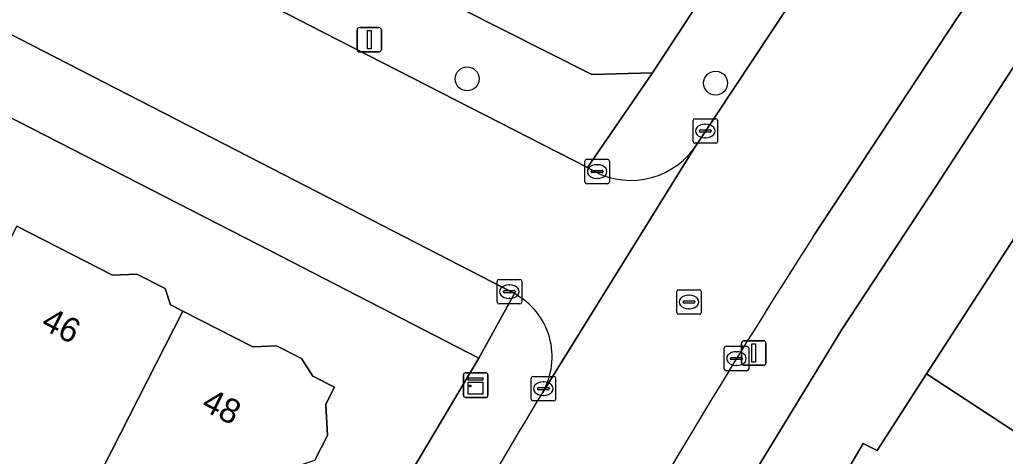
# Model space of a CAD drawing. Extents: x 160349 to 161355, y 381727 to 382854.
# Drawn here: x 161162.58 to 161202.84, y 382454.27 to 382472.09 of the extents above; entities that cross this region are included whole.
import ezdxf

# ---------------------------------------------------------------- set-up
doc = ezdxf.new("R2010")
doc.units = 0
for name, color, linetype in [('IMGEO_Boom', 7, 'Continuous'), ('IMGEO_Erf', 7, 'Continuous'), ('IMGEO_Kast', 7, 'Continuous'), ('IMGEO_Kolk', 7, 'Continuous'), ('IMGEO_Lichtmast', 7, 'Continuous'), ('IMGEO_Pand', 7, 'Continuous'), ('IMGEO_Pand_nummerreeks', 7, 'Continuous'), ('IMGEO_Rijbaan_lokaal_open', 7, 'Continuous'), ('IMGEO_Rioolput', 7, 'Continuous'), ('IMGEO_Voetpad_open', 7, 'Continuous')]:
    doc.layers.add(name, color=color, linetype=linetype)

msp = doc.modelspace()

# ---------------------------------------------------------------- linework, layer by layer
at = {"layer": 'IMGEO_Boom'}
for centre in [(161180.86, 382469.671), (161191.007, 382469.5)]:
    msp.add_circle(centre, 0.489, dxfattribs=at)
at = {"layer": 'IMGEO_Erf'}
for points in [[(161176.806, 382450.653), (161181.334, 382458.271), (161172.317, 382462.918), (161108.683, 382495.516), (161099.929, 382500), (161012.985, 382544.253), (161000, 382518.799), (160994.735, 382508.495), (160993.429, 382505.939), (160990.394, 382500), (160986.05, 382491.5), (161000, 382484.289), (161067.487, 382449.539)], [(161140.585, 382492.693), (161185.947, 382469.846), (161188.428, 382469.918), (161193.579, 382477.78), (161200.193, 382486.612)], [(161203.847, 382471.179), (161200.028, 382465.315), (161196.159, 382459.448), (161192.202, 382452.95)], [(161162.466, 382463.655), (161166.38, 382461.657), (161167.365, 382461.708), (161168.526, 382461.115), (161168.744, 382460.445), (161169.249, 382460.187), (161172.099, 382458.732), (161173.072, 382458.782), (161174.092, 382458.262), (161174.559, 382457.542), (161175.443, 382457.09), (161175.09, 382456.399), (161175.156, 382455.121), (161174.64, 382454.112)], [(161195.029, 382451.387), (161197.036, 382454.795), (161197.607, 382454.506), (161199.627, 382457.63), (161203.191, 382463.142)]]:
    msp.add_lwpolyline(points, dxfattribs=at)
at = {"layer": 'IMGEO_Kast'}
for p, q in [((161180.706, 382456.749), (161180.706, 382457.59)), ((161180.706, 382457.59), (161180.706, 382456.749)), ((161180.781, 382457.674), (161181.622, 382457.674)), ((161181.622, 382457.674), (161180.781, 382457.674)), ((161181.706, 382457.599), (161181.706, 382456.758)), ((161181.706, 382456.758), (161181.706, 382457.599)), ((161181.631, 382456.674), (161180.79, 382456.674)), ((161180.79, 382456.674), (161181.631, 382456.674))]:
    msp.add_line(p, q, dxfattribs=at)
for points in [[(161180.901, 382457.464), (161181.501, 382457.464), (161181.501, 382457.379), (161180.901, 382457.379), (161180.901, 382457.464)], [(161180.901, 382457.289), (161181.501, 382457.289), (161181.501, 382456.8), (161180.901, 382456.8), (161180.901, 382457.289)]]:
    msp.add_lwpolyline(points, dxfattribs=at)
msp.add_circle((161180.985, 382457.138), 0.0377, dxfattribs=at)
for centre, start, end in [((161180.784, 382457.596), 92.4484, 184.2845), ((161180.784, 382457.596), 92.4484, 184.2845), ((161181.628, 382457.596), 2.4484, 94.2845), ((161181.628, 382457.596), 2.4484, 94.2845), ((161180.784, 382456.752), 182.4484, 274.2845), ((161180.784, 382456.752), 182.4484, 274.2845), ((161181.628, 382456.752), 272.4484, 4.2845), ((161181.628, 382456.752), 272.4484, 4.2845)]:
    msp.add_arc(centre, 0.0779, start, end, dxfattribs=at)
at = {"layer": 'IMGEO_Kolk'}
for p, q in [((161190.085, 382467.121), (161190.085, 382467.973)), ((161190.16, 382468.047), (161191.012, 382468.047)), ((161191.086, 382467.973), (161191.086, 382467.121)), ((161190.344, 382467.541), (161190.344, 382467.553)), ((161190.782, 382467.504), (161190.384, 382467.504)), ((161190.387, 382467.59), (161190.785, 382467.59)), ((161190.573, 382467.827), (161190.598, 382467.827)), ((161190.828, 382467.553), (161190.828, 382467.541)), ((161190.596, 382467.267), (161190.571, 382467.267)), ((161191.012, 382467.047), (161190.16, 382467.047)), ((161185.668, 382465.465), (161185.668, 382466.317)), ((161185.743, 382466.391), (161186.595, 382466.391)), ((161186.669, 382466.317), (161186.669, 382465.465)), ((161185.927, 382465.885), (161185.927, 382465.897)), ((161185.97, 382465.934), (161186.368, 382465.934)), ((161186.156, 382466.171), (161186.181, 382466.171)), ((161186.411, 382465.897), (161186.411, 382465.885)), ((161186.365, 382465.848), (161185.967, 382465.848)), ((161186.179, 382465.611), (161186.154, 382465.611)), ((161186.595, 382465.391), (161185.743, 382465.391)), ((161182.16, 382461.488), (161183.012, 382461.488)), ((161182.085, 382460.562), (161182.085, 382461.414)), ((161182.387, 382461.031), (161182.785, 382461.031)), ((161182.573, 382461.268), (161182.598, 382461.268)), ((161183.086, 382461.414), (161183.086, 382460.562)), ((161182.344, 382460.982), (161182.344, 382460.994)), ((161182.782, 382460.945), (161182.384, 382460.945)), ((161182.596, 382460.708), (161182.571, 382460.708)), ((161182.828, 382460.994), (161182.828, 382460.982)), ((161183.012, 382460.488), (161182.16, 382460.488)), ((161191.359, 382457.831), (161191.359, 382458.683)), ((161191.434, 382458.757), (161192.286, 382458.757)), ((161192.36, 382458.683), (161192.36, 382457.831)), ((161191.618, 382458.251), (161191.618, 382458.263)), ((161192.056, 382458.214), (161191.658, 382458.214)), ((161191.661, 382458.3), (161192.059, 382458.3)), ((161191.847, 382458.537), (161191.872, 382458.537)), ((161192.102, 382458.263), (161192.102, 382458.251)), ((161191.87, 382457.977), (161191.845, 382457.977)), ((161183.473, 382456.601), (161183.473, 382457.453)), ((161183.548, 382457.527), (161184.4, 382457.527)), ((161184.474, 382457.453), (161184.474, 382456.601)), ((161192.286, 382457.757), (161191.434, 382457.757)), ((161183.732, 382457.021), (161183.732, 382457.033)), ((161183.775, 382457.07), (161184.173, 382457.07)), ((161183.961, 382457.307), (161183.986, 382457.307)), ((161184.216, 382457.033), (161184.216, 382457.021)), ((161184.17, 382456.984), (161183.772, 382456.984)), ((161183.984, 382456.747), (161183.959, 382456.747)), ((161184.4, 382456.527), (161183.548, 382456.527))]:
    msp.add_line(p, q, dxfattribs=at)
for points in [[(161190.085, 382467.121), (161190.085, 382467.973)], [(161190.16, 382468.047), (161191.012, 382468.047)], [(161191.086, 382467.973), (161191.086, 382467.121)], [(161191.012, 382467.047), (161190.16, 382467.047)], [(161185.668, 382465.465), (161185.668, 382466.317)], [(161185.743, 382466.391), (161186.595, 382466.391)], [(161186.669, 382466.317), (161186.669, 382465.465)], [(161186.595, 382465.391), (161185.743, 382465.391)], [(161182.16, 382461.488), (161183.012, 382461.488)], [(161182.085, 382460.562), (161182.085, 382461.414)], [(161183.086, 382461.414), (161183.086, 382460.562)], [(161183.012, 382460.488), (161182.16, 382460.488)], [(161191.359, 382457.831), (161191.359, 382458.683)], [(161191.434, 382458.757), (161192.286, 382458.757)], [(161192.36, 382458.683), (161192.36, 382457.831)], [(161183.473, 382456.601), (161183.473, 382457.453)], [(161183.548, 382457.527), (161184.4, 382457.527)], [(161184.474, 382457.453), (161184.474, 382456.601)], [(161192.286, 382457.757), (161191.434, 382457.757)], [(161184.4, 382456.527), (161183.548, 382456.527)]]:
    msp.add_lwpolyline(points, dxfattribs=at)
for centre, radius, start, end in [((161190.162, 382467.971), 0.0765, 91.552, 178.448), ((161190.162, 382467.971), 0.0765, 91.552, 178.448), ((161191.01, 382467.971), 0.0765, 1.552, 88.448), ((161191.01, 382467.971), 0.0765, 1.552, 88.448), ((161190.384, 382467.55), 0.0403, 85.8775, 175.7526), ((161190.381, 382467.54), 0.0366, 178.938, 274.7102), ((161190.785, 382467.547), 0.043, 264.8664, 352.4533), ((161190.789, 382467.552), 0.0386, 1.7309, 96.639), ((161190.162, 382467.123), 0.0765, 181.552, 268.448), ((161190.162, 382467.123), 0.0765, 181.552, 268.448), ((161191.01, 382467.123), 0.0765, 271.552, 358.448), ((161191.01, 382467.123), 0.0765, 271.552, 358.448), ((161185.745, 382466.315), 0.0765, 91.552, 178.448), ((161185.745, 382466.315), 0.0765, 91.552, 178.448), ((161186.593, 382466.315), 0.0765, 1.552, 88.448), ((161186.593, 382466.315), 0.0765, 1.552, 88.448), ((161185.967, 382465.894), 0.0403, 85.8775, 175.7526), ((161185.964, 382465.884), 0.0366, 178.938, 274.7102), ((161186.368, 382465.891), 0.043, 264.8664, 352.4533), ((161186.372, 382465.896), 0.0386, 1.7309, 96.639), ((161185.745, 382465.467), 0.0765, 181.552, 268.448), ((161185.745, 382465.467), 0.0765, 181.552, 268.448), ((161186.593, 382465.467), 0.0765, 271.552, 358.448), ((161186.593, 382465.467), 0.0765, 271.552, 358.448), ((161182.162, 382461.412), 0.0765, 91.552, 178.448), ((161182.162, 382461.412), 0.0765, 91.552, 178.448), ((161183.01, 382461.412), 0.0765, 1.552, 88.448), ((161183.01, 382461.412), 0.0765, 1.552, 88.448), ((161182.384, 382460.991), 0.0403, 85.8775, 175.7526), ((161182.789, 382460.993), 0.0386, 1.7309, 96.639), ((161182.381, 382460.981), 0.0366, 178.938, 274.7102), ((161182.785, 382460.988), 0.043, 264.8664, 352.4533), ((161182.162, 382460.564), 0.0765, 181.552, 268.448), ((161182.162, 382460.564), 0.0765, 181.552, 268.448), ((161183.01, 382460.564), 0.0765, 271.552, 358.448), ((161183.01, 382460.564), 0.0765, 271.552, 358.448), ((161191.436, 382458.681), 0.0765, 91.552, 178.448), ((161191.436, 382458.681), 0.0765, 91.552, 178.448), ((161192.284, 382458.681), 0.0765, 1.552, 88.448), ((161192.284, 382458.681), 0.0765, 1.552, 88.448), ((161191.658, 382458.26), 0.0403, 85.8775, 175.7526), ((161191.655, 382458.25), 0.0366, 178.938, 274.7102), ((161192.059, 382458.257), 0.043, 264.8664, 352.4533), ((161192.063, 382458.262), 0.0386, 1.7309, 96.639), ((161191.436, 382457.833), 0.0765, 181.552, 268.448), ((161191.436, 382457.833), 0.0765, 181.552, 268.448), ((161192.284, 382457.833), 0.0765, 271.552, 358.448), ((161192.284, 382457.833), 0.0765, 271.552, 358.448), ((161183.55, 382457.451), 0.0765, 91.552, 178.448), ((161183.55, 382457.451), 0.0765, 91.552, 178.448), ((161184.398, 382457.451), 0.0765, 1.552, 88.448), ((161184.398, 382457.451), 0.0765, 1.552, 88.448), ((161183.772, 382457.03), 0.0403, 85.8775, 175.7526), ((161183.769, 382457.02), 0.0366, 178.938, 274.7102), ((161184.173, 382457.027), 0.043, 264.8664, 352.4533), ((161184.177, 382457.032), 0.0386, 1.7309, 96.639), ((161183.55, 382456.603), 0.0765, 181.552, 268.448), ((161183.55, 382456.603), 0.0765, 181.552, 268.448), ((161184.398, 382456.603), 0.0765, 271.552, 358.448), ((161184.398, 382456.603), 0.0765, 271.552, 358.448)]:
    msp.add_arc(centre, radius, start, end, dxfattribs=at)
for centre, major_axis, ratio, start_param, end_param in [((161190.572, 382467.547), (-0.387, 0.002), 0.722429, 4.712389, 7.853982), ((161190.597, 382467.547), (-0.39, 0.002), 0.717154, 1.570796, 4.712389), ((161186.155, 382465.891), (-0.387, 0.002), 0.722429, 4.712389, 7.853982), ((161186.18, 382465.891), (-0.39, 0.002), 0.717154, 1.570796, 4.712389), ((161182.572, 382460.988), (-0.387, 0.002), 0.722429, 4.712389, 7.853982), ((161182.597, 382460.988), (-0.39, 0.002), 0.717154, 1.570796, 4.712389), ((161191.846, 382458.257), (-0.387, 0.002), 0.722429, 4.712389, 7.853982), ((161191.871, 382458.257), (-0.39, 0.002), 0.717154, 1.570796, 4.712389), ((161183.96, 382457.027), (-0.387, 0.002), 0.722429, 4.712389, 7.853982), ((161183.985, 382457.027), (-0.39, 0.002), 0.717154, 1.570796, 4.712389)]:
    msp.add_ellipse(centre, major_axis=major_axis, ratio=ratio, start_param=start_param, end_param=end_param, dxfattribs=at)
at = {"layer": 'IMGEO_Lichtmast'}
for p, q in [((161176.365, 382470.87), (161176.365, 382471.67)), ((161176.365, 382471.67), (161176.365, 382470.87)), ((161176.465, 382471.77), (161177.255, 382471.77)), ((161177.255, 382471.77), (161176.465, 382471.77)), ((161177.355, 382471.67), (161177.355, 382470.87)), ((161177.355, 382470.87), (161177.355, 382471.67)), ((161177.255, 382470.77), (161176.465, 382470.77)), ((161176.465, 382470.77), (161177.255, 382470.77)), ((161192.07, 382458.085), (161192.07, 382458.885)), ((161192.07, 382458.885), (161192.07, 382458.085)), ((161192.17, 382458.985), (161192.96, 382458.985)), ((161192.96, 382458.985), (161192.17, 382458.985)), ((161193.06, 382458.885), (161193.06, 382458.085)), ((161193.06, 382458.085), (161193.06, 382458.885)), ((161192.96, 382457.985), (161192.17, 382457.985)), ((161192.17, 382457.985), (161192.96, 382457.985))]:
    msp.add_line(p, q, dxfattribs=at)
for points in [[(161176.785, 382471.645), (161176.935, 382471.645), (161176.935, 382470.895), (161176.785, 382470.895), (161176.785, 382471.645)], [(161192.49, 382458.86), (161192.64, 382458.86), (161192.64, 382458.11), (161192.49, 382458.11), (161192.49, 382458.86)]]:
    msp.add_lwpolyline(points, dxfattribs=at)
for centre, start, end in [((161176.465, 382471.67), 90, 180), ((161176.465, 382471.67), 90, 180), ((161177.255, 382471.67), 0, 90), ((161177.255, 382471.67), 360, 90), ((161176.465, 382470.87), 180, 270), ((161176.465, 382470.87), 180, 270), ((161177.255, 382470.87), 270, 0), ((161177.255, 382470.87), 270, 0), ((161192.17, 382458.885), 90, 180), ((161192.17, 382458.885), 90, 180), ((161192.96, 382458.885), 0, 90), ((161192.96, 382458.885), 360, 90), ((161192.17, 382458.085), 180, 270), ((161192.17, 382458.085), 180, 270), ((161192.96, 382458.085), 270, 0), ((161192.96, 382458.085), 270, 0)]:
    msp.add_arc(centre, 0.1, start, end, dxfattribs=at)
at = {"layer": 'IMGEO_Pand'}
for points in [[(161156.66, 382452.28), (161163.444, 382448.814), (161169.249, 382460.187), (161168.744, 382460.445), (161168.526, 382461.115), (161167.365, 382461.708), (161166.38, 382461.657), (161162.466, 382463.655)], [(161203.191, 382463.142), (161199.627, 382457.63), (161208.266, 382451.977), (161208.659, 382451.72), (161211.492, 382449.866), (161211.91, 382450.542), (161213.648, 382453.365), (161214.637, 382452.717), (161216.072, 382454.863)], [(161169.249, 382460.187), (161163.444, 382448.814), (161165.012, 382448.013), (161169.464, 382445.738), (161171.062, 382448.867), (161172.001, 382449.172), (161172.649, 382450.439), (161172.468, 382450.998), (161173.942, 382453.885), (161174.64, 382454.112), (161175.156, 382455.121), (161175.09, 382456.399), (161175.443, 382457.09), (161174.559, 382457.542), (161174.092, 382458.262), (161173.072, 382458.782), (161172.099, 382458.732)], [(161199.627, 382457.63), (161197.607, 382454.506), (161197.036, 382454.795), (161195.029, 382451.387), (161204.591, 382445.954), (161204.733, 382445.873), (161208.346, 382443.82), (161210.452, 382447.24), (161213.037, 382445.649), (161214.444, 382447.934), (161211.492, 382449.866), (161208.659, 382451.72), (161208.266, 382451.977)]]:
    msp.add_lwpolyline(points, close=True, dxfattribs=at)
at = {"layer": 'IMGEO_Rijbaan_lokaal_open'}
for points in [[(161174.997, 382471.572), (161153.933, 382482.402), (161151.275, 382477.122), (161172.913, 382465.995), (161182.79, 382460.907)], [(161194.989, 382463.234), (161200.86, 382472.133), (161201.053, 382472.405), (161196.028, 382475.697), (161193.968, 382472.624), (161190.307, 382467.107), (161190.118, 382466.823), (161183.933, 382456.864)], [(161185.771, 382466.062), (161174.997, 382471.572)], [(161183.933, 382456.864), (161190.118, 382466.823)]]:
    msp.add_lwpolyline(points, dxfattribs=at)
for centre, radius, start, end in [((161187.542, 382468.739), 3.21, 236.5121, 323.3474), ((161461.414, 382292.316), 316.536, 147.31894, 150.54748), ((161181.411, 382458.334), 2.919, 329.7684, 61.8039), ((161389.843, 382332.127), 240.745, 148.7932, 152.28401)]:
    msp.add_arc(centre, radius, start, end, dxfattribs=at)
at = {"layer": 'IMGEO_Rioolput'}
for p, q in [((161189.494, 382461.067), (161190.346, 382461.067)), ((161189.419, 382460.141), (161189.419, 382460.993)), ((161189.907, 382460.847), (161189.932, 382460.847)), ((161190.42, 382460.993), (161190.42, 382460.141)), ((161189.678, 382460.561), (161189.678, 382460.573)), ((161190.116, 382460.524), (161189.718, 382460.524)), ((161189.721, 382460.61), (161190.119, 382460.61)), ((161189.93, 382460.287), (161189.905, 382460.287)), ((161190.162, 382460.573), (161190.162, 382460.561)), ((161190.346, 382460.067), (161189.494, 382460.067))]:
    msp.add_line(p, q, dxfattribs=at)
for points in [[(161189.494, 382461.067), (161190.346, 382461.067)], [(161189.419, 382460.141), (161189.419, 382460.993)], [(161190.42, 382460.993), (161190.42, 382460.141)], [(161190.346, 382460.067), (161189.494, 382460.067)]]:
    msp.add_lwpolyline(points, dxfattribs=at)
for centre, radius, start, end in [((161189.496, 382460.991), 0.0765, 91.552, 178.448), ((161189.496, 382460.991), 0.0765, 91.552, 178.448), ((161190.344, 382460.991), 0.0765, 1.552, 88.448), ((161190.344, 382460.991), 0.0765, 1.552, 88.448), ((161189.718, 382460.57), 0.0403, 85.8775, 175.7526), ((161189.715, 382460.56), 0.0366, 178.938, 274.7102), ((161190.119, 382460.567), 0.043, 264.8664, 352.4533), ((161190.123, 382460.572), 0.0386, 1.7309, 96.639), ((161189.496, 382460.143), 0.0765, 181.552, 268.448), ((161189.496, 382460.143), 0.0765, 181.552, 268.448), ((161190.344, 382460.143), 0.0765, 271.552, 358.448), ((161190.344, 382460.143), 0.0765, 271.552, 358.448)]:
    msp.add_arc(centre, radius, start, end, dxfattribs=at)
for centre, major_axis, ratio, start_param, end_param in [((161189.906, 382460.567), (-0.387, 0.002), 0.722429, 4.712389, 7.853982), ((161189.931, 382460.567), (-0.39, 0.002), 0.717154, 1.570796, 4.712389)]:
    msp.add_ellipse(centre, major_axis=major_axis, ratio=ratio, start_param=start_param, end_param=end_param, dxfattribs=at)
at = {"layer": 'IMGEO_Voetpad_open'}
msp.add_lwpolyline([(161119.365, 382493.53), (161106.7, 382500), (161097.588, 382504.655), (161095.158, 382505.896), (161046.029, 382531.269), (161043.594, 382532.527), (161020.756, 382543.905), (161014.7, 382547.299), (161012.985, 382544.253), (161099.929, 382500), (161108.683, 382495.516), (161172.317, 382462.918), (161181.334, 382458.271), (161182.79, 382460.907), (161172.913, 382465.995), (161151.275, 382477.122), (161148.828, 382478.38)], close=True, dxfattribs=at)
for points in [[(161239.474, 382517.508), (161233.279, 382511.363), (161228.612, 382506.614), (161228.041, 382505.997), (161224.624, 382502.23), (161222.596, 382500), (161221.163, 382498.424), (161217.672, 382494.253), (161218.055, 382493.94), (161213.119, 382487.818), (161212.765, 382488.107), (161210.886, 382485.727), (161208.568, 382482.662), (161204.967, 382477.913), (161202.682, 382474.697), (161201.053, 382472.405), (161200.86, 382472.133), (161194.989, 382463.234)], [(161141.455, 382488.817), (161151.487, 382483.659), (161153.933, 382482.402), (161174.997, 382471.572), (161185.771, 382466.062), (161188.428, 382469.918), (161185.947, 382469.846), (161140.585, 382492.693)], [(161143.211, 382360.094), (161144.038, 382359.672), (161144.994, 382362.495), (161157.062, 382386.302), (161158.746, 382389.625), (161158.773, 382389.678), (161173.417, 382418.063), (161176.353, 382423.736), (161179.413, 382429.66), (161182.517, 382435.623), (161185.705, 382441.548), (161189.65, 382448.632), (161192.202, 382452.95), (161196.159, 382459.448), (161200.028, 382465.315), (161203.847, 382471.179), (161204.735, 382472.289), (161210.047, 382479.381), (161217.079, 382488.697)], [(161200.193, 382486.612), (161193.579, 382477.78), (161188.428, 382469.918), (161185.771, 382466.062)], [(161190.118, 382466.823), (161190.307, 382467.107), (161193.968, 382472.624)], [(161182.79, 382460.907), (161181.334, 382458.271), (161176.806, 382450.653), (161172.789, 382443), (161171.359, 382440.223), (161168.609, 382434.914), (161165.522, 382428.911), (161164.374, 382426.647), (161153.316, 382405.165), (161151.878, 382402.587)]]:
    msp.add_lwpolyline(points, dxfattribs=at)
for centre, radius, start, end in [((161187.542, 382468.739), 3.21, 236.5121, 323.3474), ((161461.414, 382292.316), 316.536, 147.31894, 150.54748), ((161181.411, 382458.334), 2.919, 329.7684, 61.8039), ((161389.843, 382332.127), 240.745, 148.7932, 152.28401)]:
    msp.add_arc(centre, radius, start, end, dxfattribs=at)

# ---------------------------------------------------------------- texts
at = {"layer": 'IMGEO_Pand_nummerreeks'}
for s, p in [('46', (161163.401, 382459.506)), ('48', (161169.952, 382456.191))]:
    msp.add_text(s, height=1, rotation=333.1661, dxfattribs=at).set_placement(p)

doc.saveas('drawing.dxf')
